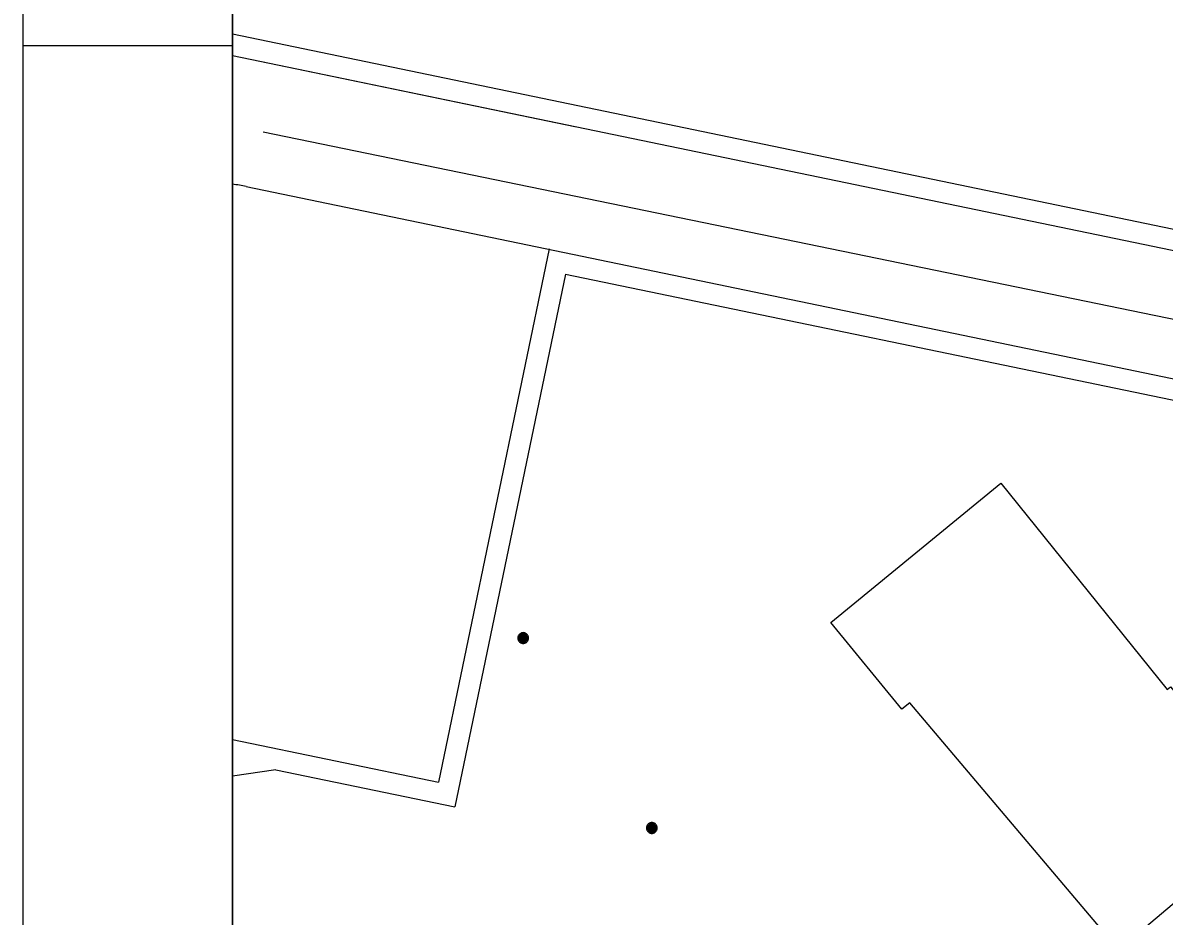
# Model space of a CAD drawing. Extents: x 81065 to 81486, y 452384 to 452681.
# Drawn here: x 81065.21 to 81092.47, y 452511.24 to 452532.58 of the extents above; entities that cross this region are included whole.
import ezdxf

# ---------------------------------------------------------------- set-up
doc = ezdxf.new("R2010")
doc.units = 0
for name, color, linetype in [('B-BH-GR-BOOM-S', 7, 'Continuous'), ('B-BH-IE-TERREINAFSCHEIDING_KUNSTMATIG_HEKWERK-G', 7, 'Continuous'), ('B-BH-OG-TOPOGRAFIE_BEBOUWING-GV', 7, 'Continuous'), ('B-BH-VH-KANTOPSLUITING-GV', 7, 'Continuous'), ('B-WE-VW-MARKERING_LANGS_STREEP_30270_010-G', 7, 'Continuous'), ('X-XX-AL-TEKENBLAD_KADER-G', 7, 'Continuous'), ('X-XX-AL-TEKENBLAD_KADER_AFSNIJMARKERING-G', 7, 'Continuous'), ('X-XX-AL-TEKENBLAD_KADER_VOUWMERK-G', 7, 'Continuous'), ('X-XX-AL-TEKENBLAD_VIEWPORT-G', 7, 'Continuous')]:
    doc.layers.add(name, color=color, linetype=linetype)

msp = doc.modelspace()

# ---------------------------------------------------------------- linework, layer by layer
at = {"layer": 'B-BH-GR-BOOM-S'}
for points in [[(81077.033, 452517.883), (81077.034, 452517.869), (81077.036, 452517.856), (81077.039, 452517.843), (81077.044, 452517.831), (81077.05, 452517.819), (81077.058, 452517.807), (81077.066, 452517.797), (81077.076, 452517.787), (81077.086, 452517.779), (81077.098, 452517.771), (81077.11, 452517.765), (81077.122, 452517.76), (81077.135, 452517.757), (81077.148, 452517.755), (81077.162, 452517.754), (81077.175, 452517.755), (81077.189, 452517.757), (81077.202, 452517.76), (81077.214, 452517.765), (81077.226, 452517.771), (81077.238, 452517.779), (81077.248, 452517.787), (81077.258, 452517.797), (81077.266, 452517.807), (81077.274, 452517.819), (81077.28, 452517.831), (81077.284, 452517.843), (81077.288, 452517.856), (81077.29, 452517.869), (81077.291, 452517.883), (81077.29, 452517.896), (81077.288, 452517.91), (81077.284, 452517.923), (81077.28, 452517.935), (81077.274, 452517.947), (81077.266, 452517.959), (81077.258, 452517.969), (81077.248, 452517.979), (81077.238, 452517.987), (81077.226, 452517.995), (81077.214, 452518.001), (81077.202, 452518.005), (81077.189, 452518.009), (81077.175, 452518.011), (81077.162, 452518.012), (81077.148, 452518.011), (81077.135, 452518.009), (81077.122, 452518.005), (81077.11, 452518.001), (81077.098, 452517.995), (81077.086, 452517.987), (81077.076, 452517.979), (81077.066, 452517.969), (81077.058, 452517.959), (81077.05, 452517.947), (81077.044, 452517.935), (81077.039, 452517.923), (81077.036, 452517.91), (81077.034, 452517.896), (81077.033, 452517.883)], [(81077.058, 452517.883), (81077.058, 452517.872), (81077.06, 452517.861), (81077.063, 452517.851), (81077.067, 452517.84), (81077.071, 452517.831), (81077.077, 452517.822), (81077.084, 452517.813), (81077.092, 452517.805), (81077.101, 452517.798), (81077.11, 452517.792), (81077.119, 452517.788), (81077.13, 452517.784), (81077.14, 452517.781), (81077.151, 452517.779), (81077.162, 452517.779), (81077.173, 452517.779), (81077.184, 452517.781), (81077.194, 452517.784), (81077.204, 452517.788), (81077.214, 452517.792), (81077.223, 452517.798), (81077.232, 452517.805), (81077.24, 452517.813), (81077.246, 452517.822), (81077.252, 452517.831), (81077.257, 452517.84), (81077.261, 452517.851), (81077.264, 452517.861), (81077.266, 452517.872), (81077.266, 452517.883), (81077.266, 452517.894), (81077.264, 452517.905), (81077.261, 452517.915), (81077.257, 452517.925), (81077.252, 452517.935), (81077.246, 452517.944), (81077.24, 452517.953), (81077.232, 452517.961), (81077.223, 452517.967), (81077.214, 452517.973), (81077.204, 452517.978), (81077.194, 452517.982), (81077.184, 452517.985), (81077.173, 452517.987), (81077.162, 452517.987), (81077.151, 452517.987), (81077.14, 452517.985), (81077.13, 452517.982), (81077.119, 452517.978), (81077.11, 452517.973), (81077.101, 452517.967), (81077.092, 452517.961), (81077.084, 452517.953), (81077.077, 452517.944), (81077.071, 452517.935), (81077.067, 452517.925), (81077.063, 452517.915), (81077.06, 452517.905), (81077.058, 452517.894), (81077.058, 452517.883)], [(81077.08, 452517.883), (81077.081, 452517.874), (81077.082, 452517.866), (81077.084, 452517.858), (81077.087, 452517.85), (81077.091, 452517.842), (81077.096, 452517.835), (81077.101, 452517.828), (81077.107, 452517.822), (81077.114, 452517.817), (81077.121, 452517.812), (81077.129, 452517.808), (81077.137, 452517.805), (81077.145, 452517.803), (81077.153, 452517.802), (81077.162, 452517.801), (81077.17, 452517.802), (81077.179, 452517.803), (81077.187, 452517.805), (81077.195, 452517.808), (81077.203, 452517.812), (81077.21, 452517.817), (81077.217, 452517.822), (81077.223, 452517.828), (81077.228, 452517.835), (81077.233, 452517.842), (81077.236, 452517.85), (81077.24, 452517.858), (81077.242, 452517.866), (81077.243, 452517.874), (81077.244, 452517.883), (81077.243, 452517.891), (81077.242, 452517.9), (81077.24, 452517.908), (81077.236, 452517.916), (81077.233, 452517.924), (81077.228, 452517.931), (81077.223, 452517.938), (81077.217, 452517.944), (81077.21, 452517.949), (81077.203, 452517.954), (81077.195, 452517.957), (81077.187, 452517.961), (81077.179, 452517.963), (81077.17, 452517.964), (81077.162, 452517.965), (81077.153, 452517.964), (81077.145, 452517.963), (81077.137, 452517.961), (81077.129, 452517.957), (81077.121, 452517.954), (81077.114, 452517.949), (81077.107, 452517.944), (81077.101, 452517.938), (81077.096, 452517.931), (81077.091, 452517.924), (81077.087, 452517.916), (81077.084, 452517.908), (81077.082, 452517.9), (81077.081, 452517.891), (81077.08, 452517.883)], [(81077.103, 452517.883), (81077.104, 452517.877), (81077.105, 452517.871), (81077.106, 452517.865), (81077.108, 452517.859), (81077.111, 452517.854), (81077.115, 452517.848), (81077.118, 452517.844), (81077.123, 452517.839), (81077.127, 452517.836), (81077.133, 452517.832), (81077.138, 452517.829), (81077.144, 452517.827), (81077.15, 452517.826), (81077.156, 452517.825), (81077.162, 452517.824), (81077.168, 452517.825), (81077.174, 452517.826), (81077.18, 452517.827), (81077.186, 452517.829), (81077.191, 452517.832), (81077.196, 452517.836), (81077.201, 452517.839), (81077.206, 452517.844), (81077.209, 452517.848), (81077.213, 452517.854), (81077.216, 452517.859), (81077.218, 452517.865), (81077.219, 452517.871), (81077.22, 452517.877), (81077.221, 452517.883), (81077.22, 452517.889), (81077.219, 452517.895), (81077.218, 452517.901), (81077.216, 452517.907), (81077.213, 452517.912), (81077.209, 452517.917), (81077.206, 452517.922), (81077.201, 452517.927), (81077.196, 452517.93), (81077.191, 452517.934), (81077.186, 452517.937), (81077.18, 452517.939), (81077.174, 452517.94), (81077.168, 452517.941), (81077.162, 452517.942), (81077.156, 452517.941), (81077.15, 452517.94), (81077.144, 452517.939), (81077.138, 452517.937), (81077.133, 452517.934), (81077.127, 452517.93), (81077.123, 452517.927), (81077.118, 452517.922), (81077.115, 452517.917), (81077.111, 452517.912), (81077.108, 452517.907), (81077.106, 452517.901), (81077.105, 452517.895), (81077.104, 452517.889), (81077.103, 452517.883)], [(81077.126, 452517.883), (81077.126, 452517.879), (81077.127, 452517.876), (81077.128, 452517.872), (81077.129, 452517.868), (81077.131, 452517.865), (81077.133, 452517.862), (81077.135, 452517.859), (81077.138, 452517.856), (81077.141, 452517.854), (81077.144, 452517.852), (81077.147, 452517.85), (81077.151, 452517.849), (81077.155, 452517.848), (81077.158, 452517.847), (81077.162, 452517.847), (81077.166, 452517.847), (81077.169, 452517.848), (81077.173, 452517.849), (81077.177, 452517.85), (81077.18, 452517.852), (81077.183, 452517.854), (81077.186, 452517.856), (81077.188, 452517.859), (81077.191, 452517.862), (81077.193, 452517.865), (81077.195, 452517.868), (81077.196, 452517.872), (81077.197, 452517.876), (81077.198, 452517.879), (81077.198, 452517.883), (81077.198, 452517.887), (81077.197, 452517.89), (81077.196, 452517.894), (81077.195, 452517.898), (81077.193, 452517.901), (81077.191, 452517.904), (81077.188, 452517.907), (81077.186, 452517.909), (81077.183, 452517.912), (81077.18, 452517.914), (81077.177, 452517.916), (81077.173, 452517.917), (81077.169, 452517.918), (81077.166, 452517.919), (81077.162, 452517.919), (81077.158, 452517.919), (81077.155, 452517.918), (81077.151, 452517.917), (81077.147, 452517.916), (81077.144, 452517.914), (81077.141, 452517.912), (81077.138, 452517.909), (81077.135, 452517.907), (81077.133, 452517.904), (81077.131, 452517.901), (81077.129, 452517.898), (81077.128, 452517.894), (81077.127, 452517.89), (81077.126, 452517.887), (81077.126, 452517.883)], [(81077.149, 452517.883), (81077.149, 452517.882), (81077.149, 452517.88), (81077.15, 452517.879), (81077.15, 452517.878), (81077.151, 452517.877), (81077.152, 452517.875), (81077.152, 452517.874), (81077.153, 452517.873), (81077.154, 452517.873), (81077.156, 452517.872), (81077.157, 452517.871), (81077.158, 452517.871), (81077.159, 452517.87), (81077.161, 452517.87), (81077.162, 452517.87), (81077.163, 452517.87), (81077.165, 452517.87), (81077.166, 452517.871), (81077.167, 452517.871), (81077.168, 452517.872), (81077.17, 452517.873), (81077.171, 452517.873), (81077.172, 452517.874), (81077.172, 452517.875), (81077.173, 452517.877), (81077.174, 452517.878), (81077.174, 452517.879), (81077.175, 452517.88), (81077.175, 452517.882), (81077.175, 452517.883), (81077.175, 452517.884), (81077.175, 452517.886), (81077.174, 452517.887), (81077.174, 452517.888), (81077.173, 452517.889), (81077.172, 452517.891), (81077.172, 452517.892), (81077.171, 452517.893), (81077.17, 452517.893), (81077.168, 452517.894), (81077.167, 452517.895), (81077.166, 452517.895), (81077.165, 452517.896), (81077.163, 452517.896), (81077.162, 452517.896), (81077.161, 452517.896), (81077.159, 452517.896), (81077.158, 452517.895), (81077.157, 452517.895), (81077.156, 452517.894), (81077.154, 452517.893), (81077.153, 452517.893), (81077.152, 452517.892), (81077.152, 452517.891), (81077.151, 452517.889), (81077.15, 452517.888), (81077.15, 452517.887), (81077.149, 452517.886), (81077.149, 452517.884), (81077.149, 452517.883)], [(81080.105, 452513.346), (81080.106, 452513.332), (81080.108, 452513.319), (81080.111, 452513.306), (81080.116, 452513.294), (81080.122, 452513.282), (81080.13, 452513.27), (81080.138, 452513.26), (81080.148, 452513.25), (81080.158, 452513.242), (81080.17, 452513.234), (81080.182, 452513.228), (81080.194, 452513.223), (81080.207, 452513.22), (81080.22, 452513.218), (81080.234, 452513.217), (81080.247, 452513.218), (81080.261, 452513.22), (81080.274, 452513.223), (81080.286, 452513.228), (81080.298, 452513.234), (81080.31, 452513.242), (81080.32, 452513.25), (81080.33, 452513.26), (81080.338, 452513.27), (81080.346, 452513.282), (81080.352, 452513.294), (81080.356, 452513.306), (81080.36, 452513.319), (81080.362, 452513.332), (81080.363, 452513.346), (81080.362, 452513.359), (81080.36, 452513.373), (81080.356, 452513.386), (81080.352, 452513.398), (81080.346, 452513.41), (81080.338, 452513.422), (81080.33, 452513.432), (81080.32, 452513.442), (81080.31, 452513.45), (81080.298, 452513.458), (81080.286, 452513.464), (81080.274, 452513.468), (81080.261, 452513.472), (81080.247, 452513.474), (81080.234, 452513.475), (81080.22, 452513.474), (81080.207, 452513.472), (81080.194, 452513.468), (81080.182, 452513.464), (81080.17, 452513.458), (81080.158, 452513.45), (81080.148, 452513.442), (81080.138, 452513.432), (81080.13, 452513.422), (81080.122, 452513.41), (81080.116, 452513.398), (81080.111, 452513.386), (81080.108, 452513.373), (81080.106, 452513.359), (81080.105, 452513.346)], [(81080.13, 452513.346), (81080.13, 452513.335), (81080.132, 452513.324), (81080.135, 452513.314), (81080.139, 452513.303), (81080.143, 452513.294), (81080.149, 452513.285), (81080.156, 452513.276), (81080.164, 452513.268), (81080.173, 452513.261), (81080.182, 452513.255), (81080.191, 452513.251), (81080.202, 452513.247), (81080.212, 452513.244), (81080.223, 452513.242), (81080.234, 452513.242), (81080.245, 452513.242), (81080.256, 452513.244), (81080.266, 452513.247), (81080.276, 452513.251), (81080.286, 452513.255), (81080.295, 452513.261), (81080.304, 452513.268), (81080.312, 452513.276), (81080.318, 452513.285), (81080.324, 452513.294), (81080.329, 452513.303), (81080.333, 452513.314), (81080.336, 452513.324), (81080.338, 452513.335), (81080.338, 452513.346), (81080.338, 452513.357), (81080.336, 452513.368), (81080.333, 452513.378), (81080.329, 452513.388), (81080.324, 452513.398), (81080.318, 452513.407), (81080.312, 452513.416), (81080.304, 452513.424), (81080.295, 452513.43), (81080.286, 452513.436), (81080.276, 452513.441), (81080.266, 452513.445), (81080.256, 452513.448), (81080.245, 452513.45), (81080.234, 452513.45), (81080.223, 452513.45), (81080.212, 452513.448), (81080.202, 452513.445), (81080.191, 452513.441), (81080.182, 452513.436), (81080.173, 452513.43), (81080.164, 452513.424), (81080.156, 452513.416), (81080.149, 452513.407), (81080.143, 452513.398), (81080.139, 452513.388), (81080.135, 452513.378), (81080.132, 452513.368), (81080.13, 452513.357), (81080.13, 452513.346)], [(81080.152, 452513.346), (81080.153, 452513.337), (81080.154, 452513.329), (81080.156, 452513.321), (81080.159, 452513.313), (81080.163, 452513.305), (81080.168, 452513.298), (81080.173, 452513.291), (81080.179, 452513.285), (81080.186, 452513.28), (81080.193, 452513.275), (81080.201, 452513.271), (81080.209, 452513.268), (81080.217, 452513.266), (81080.225, 452513.265), (81080.234, 452513.264), (81080.242, 452513.265), (81080.251, 452513.266), (81080.259, 452513.268), (81080.267, 452513.271), (81080.275, 452513.275), (81080.282, 452513.28), (81080.289, 452513.285), (81080.295, 452513.291), (81080.3, 452513.298), (81080.305, 452513.305), (81080.308, 452513.313), (81080.312, 452513.321), (81080.314, 452513.329), (81080.315, 452513.337), (81080.316, 452513.346), (81080.315, 452513.354), (81080.314, 452513.363), (81080.312, 452513.371), (81080.308, 452513.379), (81080.305, 452513.387), (81080.3, 452513.394), (81080.295, 452513.401), (81080.289, 452513.407), (81080.282, 452513.412), (81080.275, 452513.417), (81080.267, 452513.42), (81080.259, 452513.424), (81080.251, 452513.426), (81080.242, 452513.427), (81080.234, 452513.428), (81080.225, 452513.427), (81080.217, 452513.426), (81080.209, 452513.424), (81080.201, 452513.42), (81080.193, 452513.417), (81080.186, 452513.412), (81080.179, 452513.407), (81080.173, 452513.401), (81080.168, 452513.394), (81080.163, 452513.387), (81080.159, 452513.379), (81080.156, 452513.371), (81080.154, 452513.363), (81080.153, 452513.354), (81080.152, 452513.346)], [(81080.175, 452513.346), (81080.176, 452513.34), (81080.177, 452513.334), (81080.178, 452513.328), (81080.18, 452513.322), (81080.183, 452513.317), (81080.187, 452513.311), (81080.19, 452513.307), (81080.195, 452513.302), (81080.199, 452513.299), (81080.205, 452513.295), (81080.21, 452513.292), (81080.216, 452513.29), (81080.222, 452513.289), (81080.228, 452513.288), (81080.234, 452513.287), (81080.24, 452513.288), (81080.246, 452513.289), (81080.252, 452513.29), (81080.258, 452513.292), (81080.263, 452513.295), (81080.268, 452513.299), (81080.273, 452513.302), (81080.278, 452513.307), (81080.281, 452513.311), (81080.285, 452513.317), (81080.288, 452513.322), (81080.29, 452513.328), (81080.291, 452513.334), (81080.292, 452513.34), (81080.293, 452513.346), (81080.292, 452513.352), (81080.291, 452513.358), (81080.29, 452513.364), (81080.288, 452513.37), (81080.285, 452513.375), (81080.281, 452513.38), (81080.278, 452513.385), (81080.273, 452513.39), (81080.268, 452513.393), (81080.263, 452513.397), (81080.258, 452513.4), (81080.252, 452513.402), (81080.246, 452513.403), (81080.24, 452513.404), (81080.234, 452513.405), (81080.228, 452513.404), (81080.222, 452513.403), (81080.216, 452513.402), (81080.21, 452513.4), (81080.205, 452513.397), (81080.199, 452513.393), (81080.195, 452513.39), (81080.19, 452513.385), (81080.187, 452513.38), (81080.183, 452513.375), (81080.18, 452513.37), (81080.178, 452513.364), (81080.177, 452513.358), (81080.176, 452513.352), (81080.175, 452513.346)], [(81080.198, 452513.346), (81080.198, 452513.342), (81080.199, 452513.339), (81080.2, 452513.335), (81080.201, 452513.331), (81080.203, 452513.328), (81080.205, 452513.325), (81080.207, 452513.322), (81080.21, 452513.319), (81080.213, 452513.317), (81080.216, 452513.315), (81080.219, 452513.313), (81080.223, 452513.312), (81080.227, 452513.311), (81080.23, 452513.31), (81080.234, 452513.31), (81080.238, 452513.31), (81080.241, 452513.311), (81080.245, 452513.312), (81080.249, 452513.313), (81080.252, 452513.315), (81080.255, 452513.317), (81080.258, 452513.319), (81080.26, 452513.322), (81080.263, 452513.325), (81080.265, 452513.328), (81080.267, 452513.331), (81080.268, 452513.335), (81080.269, 452513.339), (81080.27, 452513.342), (81080.27, 452513.346), (81080.27, 452513.35), (81080.269, 452513.353), (81080.268, 452513.357), (81080.267, 452513.361), (81080.265, 452513.364), (81080.263, 452513.367), (81080.26, 452513.37), (81080.258, 452513.372), (81080.255, 452513.375), (81080.252, 452513.377), (81080.249, 452513.379), (81080.245, 452513.38), (81080.241, 452513.381), (81080.238, 452513.382), (81080.234, 452513.382), (81080.23, 452513.382), (81080.227, 452513.381), (81080.223, 452513.38), (81080.219, 452513.379), (81080.216, 452513.377), (81080.213, 452513.375), (81080.21, 452513.372), (81080.207, 452513.37), (81080.205, 452513.367), (81080.203, 452513.364), (81080.201, 452513.361), (81080.2, 452513.357), (81080.199, 452513.353), (81080.198, 452513.35), (81080.198, 452513.346)], [(81080.221, 452513.346), (81080.221, 452513.345), (81080.221, 452513.343), (81080.222, 452513.342), (81080.222, 452513.341), (81080.223, 452513.34), (81080.224, 452513.338), (81080.224, 452513.337), (81080.225, 452513.336), (81080.226, 452513.336), (81080.228, 452513.335), (81080.229, 452513.334), (81080.23, 452513.334), (81080.231, 452513.333), (81080.233, 452513.333), (81080.234, 452513.333), (81080.235, 452513.333), (81080.237, 452513.333), (81080.238, 452513.334), (81080.239, 452513.334), (81080.24, 452513.335), (81080.242, 452513.336), (81080.243, 452513.336), (81080.244, 452513.337), (81080.244, 452513.338), (81080.245, 452513.34), (81080.246, 452513.341), (81080.246, 452513.342), (81080.247, 452513.343), (81080.247, 452513.345), (81080.247, 452513.346), (81080.247, 452513.347), (81080.247, 452513.349), (81080.246, 452513.35), (81080.246, 452513.351), (81080.245, 452513.352), (81080.244, 452513.354), (81080.244, 452513.355), (81080.243, 452513.356), (81080.242, 452513.356), (81080.24, 452513.357), (81080.239, 452513.358), (81080.238, 452513.358), (81080.237, 452513.359), (81080.235, 452513.359), (81080.234, 452513.359), (81080.233, 452513.359), (81080.231, 452513.359), (81080.23, 452513.358), (81080.229, 452513.358), (81080.228, 452513.357), (81080.226, 452513.356), (81080.225, 452513.356), (81080.224, 452513.355), (81080.224, 452513.354), (81080.223, 452513.352), (81080.222, 452513.351), (81080.222, 452513.35), (81080.221, 452513.349), (81080.221, 452513.347), (81080.221, 452513.346)]]:
    msp.add_lwpolyline(points, dxfattribs=at)
at = {"layer": 'B-BH-IE-TERREINAFSCHEIDING_KUNSTMATIG_HEKWERK-G'}
for p, q in [((81078.169, 452526.577), (81075.527, 452513.848)), ((81078.169, 452526.577), (81137.915, 452514.175)), ((81071.254, 452514.735), (81070.22, 452514.585)), ((81071.254, 452514.735), (81075.527, 452513.848))]:
    msp.add_line(p, q, dxfattribs=at)
at = {"layer": 'B-BH-OG-TOPOGRAFIE_BEBOUWING-GV'}
msp.add_lwpolyline([(81092.621, 452516.716), (81095.202, 452513.661), (81091.383, 452510.434), (81086.391, 452516.332), (81086.205, 452516.18), (81084.506, 452518.253), (81088.568, 452521.581), (81092.537, 452516.651), (81092.621, 452516.716)], dxfattribs=at)
at = {"layer": 'B-BH-VH-KANTOPSLUITING-GV'}
for p, q in [((81070.22, 452532.312), (81108.388, 452524.389)), ((81070.22, 452531.801), (81140.777, 452517.156)), ((81070.22, 452531.801), (81078.391, 452530.105)), ((81070.55, 452528.669), (81140.207, 452514.21)), ((81077.783, 452527.179), (81075.139, 452514.439)), ((81070.22, 452515.46), (81075.139, 452514.439))]:
    msp.add_line(p, q, dxfattribs=at)
msp.add_arc((81069.738, 452524.752), 4, 78.2736, 83.0715, dxfattribs=at)
at = {"layer": 'B-WE-VW-MARKERING_LANGS_STREEP_30270_010-G'}
msp.add_line((81137.736, 452516.22), (81070.952, 452529.969), dxfattribs=at)
at = {"layer": 'X-XX-AL-TEKENBLAD_KADER-G'}
msp.add_lwpolyline([(81480.708, 452388.532), (81070.22, 452388.532), (81070.22, 452675.532), (81480.708, 452675.532)], close=True, dxfattribs=at)
at = {"layer": 'X-XX-AL-TEKENBLAD_KADER_AFSNIJMARKERING-G'}
msp.add_lwpolyline([(81485.714, 452680.532), (81065.214, 452680.532), (81065.214, 452383.532), (81485.714, 452383.532)], close=True, dxfattribs=at)
at = {"layer": 'X-XX-AL-TEKENBLAD_KADER_VOUWMERK-G'}
msp.add_line((81070.22, 452532.032), (81065.214, 452532.032), dxfattribs=at)
at = {"layer": 'X-XX-AL-TEKENBLAD_VIEWPORT-G'}
msp.add_lwpolyline([(81070.22, 452388.532), (81480.708, 452388.532), (81480.708, 452675.532), (81070.22, 452675.532)], close=True, dxfattribs=at)

doc.saveas('drawing.dxf')
